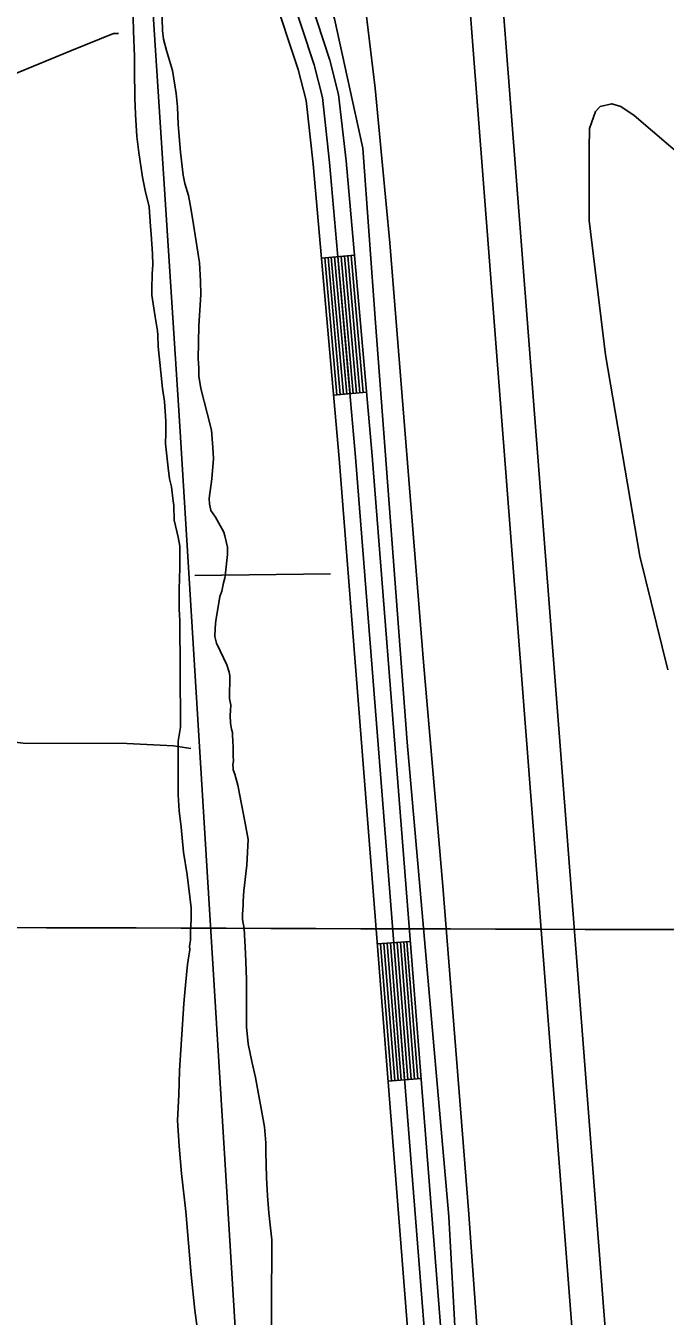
# Model space of a CAD drawing. Extents: x 3161665 to 3199565, y 885729 to 911164.
# Drawn here: x 3173121 to 3173702, y 902946 to 904118 of the extents above; entities that cross this region are included whole.
import ezdxf

# ---------------------------------------------------------------- set-up
doc = ezdxf.new("R2010")
doc.units = 0
for name, color, linetype in [('V-GRID-MAJR', 7, 'Continuous'), ('V-LEVE-TOET', 7, 'Continuous'), ('V-ROAD-CNTR', 7, 'Continuous'), ('V-SITE-VEGE', 7, 'Continuous'), ('V-SURV-LINE', 7, 'Continuous'), ('V-TOPO-SHOR', 7, 'Continuous')]:
    doc.layers.add(name, color=color, linetype=linetype)

msp = doc.modelspace()

# ---------------------------------------------------------------- linework, layer by layer
at = {"layer": 'V-GRID-MAJR'}
msp.add_spline([(3165916.244, 903320.984), (3171139.73, 903304.649), (3176363.22, 903289.0750000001), (3181586.7120000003, 903274.26), (3186810.2060000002, 903260.204), (3192033.702, 903246.909), (3197257.2, 903234.373), (3197257.201, 903234.373)], degree=3, dxfattribs=at)
at = {"layer": 'V-LEVE-TOET'}
for points in [[(3173482.149000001, 903539.7539999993), (3173451.404000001, 903920.4019999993), (3173438.016000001, 904060.9719999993), (3173429.628000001, 904131.2679999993), (3173417.7490000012, 904184.4199999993), (3173402.875000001, 904236.7909999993), (3173396.217000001, 904259.5789999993), (3173393.855000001, 904268.1399999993)], [(3174443.193000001, 903373.5899999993), (3174350.947000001, 903473.2909999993), (3174285.571000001, 903523.7469999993), (3174264.513000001, 903541.2269999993), (3174245.451000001, 903558.2969999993), (3174212.885000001, 903588.0129999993), (3174192.027000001, 903605.0939999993), (3174163.017000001, 903628.0069999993), (3174031.486000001, 903732.9129999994), (3173885.236000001, 903846.8849999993), (3173738.102000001, 903981.0179999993), (3173673.549000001, 904036.2589999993), (3173661.420000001, 904044.3099999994), (3173653.050000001, 904046.7509999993), (3173642.6610000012, 904044.4139999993), (3173638.245000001, 904039.8469999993), (3173632.771000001, 904024.3109999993), (3173632.468000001, 904005.9549999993), (3173632.505000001, 903940.8939999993), (3173647.392000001, 903818.8719999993), (3173678.505000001, 903636.0919999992), (3173703.921000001, 903532.7969999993)], [(3173810.109000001, 900089.9389999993), (3173807.068000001, 900106.1099999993), (3173803.799000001, 900121.3559999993), (3173745.417000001, 900394.8479999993), (3173728.804000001, 900487.9429999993), (3173714.826000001, 900641.8239999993), (3173698.414000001, 900852.0879999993), (3173677.094000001, 901087.3009999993), (3173656.677000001, 901331.2959999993), (3173640.891000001, 901571.6039999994), (3173616.420000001, 901872.6719999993), (3173591.760000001, 902154.5589999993), (3173567.767000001, 902447.5399999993), (3173544.4650000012, 902742.6009999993), (3173523.000000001, 903042.2889999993), (3173499.700000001, 903336.4269999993), (3173482.149000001, 903539.7539999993)]]:
    msp.add_lwpolyline(points, dxfattribs=at)
at = {"layer": 'V-ROAD-CNTR'}
for p, q in [((3173419.165124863, 903909.2801537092), (3173389.282184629, 903906.6411589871)), ((3173430.164102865, 903784.765402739), (3173400.281162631, 903782.125408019)), ((3173469.985023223, 903286.2153998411), (3173440.077083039, 903283.8594045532)), ((3173479.8000035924, 903161.6016490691), (3173449.893063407, 903159.2456537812))]:
    msp.add_line(p, q, dxfattribs=at)
for points in [[(3172853.2062567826, 905001.6929688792), (3173046.461870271, 904688.442595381), (3173258.3144465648, 904349.8282726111), (3173288.5013861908, 904294.0283842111), (3173309.308344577, 904249.090474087), (3173329.038305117, 904198.502575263), (3173344.940273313, 904148.462675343), (3173368.108226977, 904077.8528165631), (3173375.3352125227, 904049.727872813), (3173381.742199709, 903991.9929882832), (3173405.368152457, 903724.5355231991), (3173488.1789868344, 902673.1576259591), (3173551.135860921, 901883.4322054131), (3173612.7117377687, 901141.7466887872), (3173647.2756686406, 900709.2765537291), (3173660.7326417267, 900554.6898629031), (3173673.124616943, 900440.989090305), (3173684.007595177, 900366.0022402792), (3173700.1205629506, 900277.9454163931), (3173752.2004587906, 900039.715892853), (3173895.0611730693, 899436.400099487), (3174111.986739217, 898516.9829383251), (3174353.000257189, 897519.7869327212), (3174626.4887102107, 896381.121210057)], [(3172866.0942310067, 905009.3709535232), (3173059.202844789, 904696.3585795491), (3173271.2824206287, 904357.3822575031), (3173301.916359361, 904300.754370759), (3173323.1143169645, 904254.9724623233), (3173343.188276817, 904203.5045652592), (3173359.2142447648, 904153.0726661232), (3173382.514198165, 904082.061808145), (3173390.1271829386, 904052.4348673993), (3173396.669169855, 903993.4799853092), (3173420.3161225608, 903725.7845207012), (3173503.131956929, 902674.3426235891), (3173566.0868310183, 901884.649202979), (3173627.661707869, 901142.9646863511), (3173662.223638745, 900710.524551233), (3173675.661611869, 900556.152859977), (3173688.0075871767, 900442.8790865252), (3173698.812565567, 900368.4302354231), (3173714.8295335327, 900280.8984104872), (3173766.826429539, 900043.045886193), (3173909.659143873, 899439.8500925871), (3174126.576710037, 898520.4669313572), (3174367.583228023, 897523.2999256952), (3174641.095680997, 896384.5342032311)], [(3173330.708301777, 904274.2704237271), (3173336.920289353, 904260.8544505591), (3173357.3382485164, 904208.5065552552), (3173373.4882162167, 904157.682656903), (3173396.9201693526, 904086.2707997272), (3173404.9191533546, 904055.1418619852), (3173411.596140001, 903994.9669823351), (3173435.2640926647, 903727.0335182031), (3173518.084927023, 902675.5276212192), (3173581.037801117, 901885.8662005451), (3173642.611677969, 901144.1826839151), (3173677.1716088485, 900711.7725487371), (3173690.590582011, 900557.6158570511), (3173702.8905574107, 900444.7690827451), (3173713.617535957, 900370.8582305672), (3173729.538504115, 900283.8514045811), (3173781.4524002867, 900046.3758795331), (3173924.2571146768, 899443.3000856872), (3174141.1666808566, 898523.9509243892), (3174382.166198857, 897526.812918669), (3174655.702651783, 896387.9471964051), (3174851.858259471, 895524.4499234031), (3174955.193052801, 895029.6089130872)], [(3173392.270178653, 903906.9051584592), (3173403.269156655, 903782.390407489)], [(3173395.2581726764, 903907.1691579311), (3173406.257150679, 903782.6544069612)], [(3173398.246166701, 903907.433157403), (3173409.245144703, 903782.9184064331)], [(3173401.235160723, 903907.6971568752), (3173412.234138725, 903783.182405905)], [(3173404.223154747, 903907.9611563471), (3173415.2221327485, 903783.4464053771)], [(3173407.211148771, 903908.2251558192), (3173418.210126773, 903783.710404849)], [(3173410.200142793, 903908.4891552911), (3173421.199120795, 903783.9744043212)], [(3173413.188136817, 903908.7531547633), (3173424.1871148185, 903784.2384037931)], [(3173416.176130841, 903909.0171542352), (3173427.175108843, 903784.502403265)], [(3173443.068077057, 903284.0964040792), (3173452.8830574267, 903159.4826533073)], [(3173446.0590710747, 903284.331403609), (3173455.874051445, 903159.717652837)], [(3173449.0500650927, 903284.5674031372), (3173458.8650454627, 903159.9536523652)], [(3173452.0400591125, 903284.8024026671), (3173461.8550394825, 903160.188651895)], [(3173455.0310531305, 903285.0384021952), (3173464.8460335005, 903160.4246514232)], [(3173458.0220471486, 903285.2744017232), (3173467.837027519, 903160.6606509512)], [(3173461.0120411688, 903285.5094012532), (3173470.8270215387, 903160.895650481)], [(3173464.003035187, 903285.7454007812), (3173473.818015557, 903161.1316500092)], [(3173466.994029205, 903285.9804003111), (3173476.809009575, 903161.366649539)]]:
    msp.add_lwpolyline(points, dxfattribs=at)
at = {"layer": 'V-SITE-VEGE'}
for points in [[(3173247.976000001, 903758.5519999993), (3173246.647000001, 903776.3879999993), (3173244.933000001, 903788.1639999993), (3173243.233000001, 903803.1499999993), (3173240.868000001, 903826.3389999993), (3173240.569000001, 903836.6819999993), (3173240.233000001, 903840.6059999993), (3173238.164000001, 903853.4549999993), (3173235.066000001, 903873.0829999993), (3173235.119000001, 903882.7079999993), (3173235.506000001, 903888.0559999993), (3173235.529000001, 903892.3359999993), (3173235.932000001, 903900.5319999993), (3173235.631000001, 903910.5179999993), (3173234.662000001, 903928.3519999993), (3173233.986000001, 903935.4869999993), (3173232.659000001, 903953.3229999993), (3173229.176000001, 903967.9599999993), (3173226.747000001, 903980.0989999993), (3173223.306000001, 904002.5799999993), (3173221.606000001, 904017.2089999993), (3173220.292000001, 904037.1849999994), (3173219.659000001, 904051.8079999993), (3173219.446000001, 904077.4809999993), (3173219.511000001, 904089.6029999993), (3173218.571000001, 904112.7869999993), (3173217.996000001, 904137.3909999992)], [(3173244.366000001, 904134.3909999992), (3173244.962000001, 904113.3519999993), (3173245.631000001, 904105.5039999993), (3173248.427000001, 904095.1469999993), (3173254.028000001, 904076.9319999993), (3173257.123000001, 904056.2329999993), (3173258.483000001, 904044.1029999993), (3173259.105000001, 904028.0549999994), (3173261.104000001, 904002.7269999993), (3173263.484000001, 903982.0319999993), (3173265.229000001, 903974.5339999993), (3173268.372000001, 903963.4629999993), (3173270.109000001, 903955.2529999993), (3173272.526000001, 903940.9779999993), (3173277.691000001, 903908.1439999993), (3173278.375000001, 903902.7909999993), (3173279.350000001, 903885.6719999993), (3173279.638000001, 903873.5459999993), (3173277.697000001, 903845.0329999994), (3173277.175000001, 903815.0829999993), (3173277.8400000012, 903806.8789999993), (3173277.799000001, 903799.3919999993), (3173279.522000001, 903788.3279999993), (3173285.457000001, 903765.8309999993), (3173289.295000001, 903750.4789999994), (3173290.632000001, 903734.7809999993), (3173291.292000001, 903724.7949999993), (3173289.762000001, 903706.2629999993), (3173287.167000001, 903688.4469999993), (3173287.495000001, 903683.4539999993)], [(3173276.292000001, 902935.4179999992), (3173274.250000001, 902951.4309999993), (3173270.842000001, 902983.4599999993), (3173266.044000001, 903040.8469999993), (3173261.962000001, 903075.5439999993), (3173259.906000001, 903100.2349999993), (3173258.5190000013, 903123.5879999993), (3173259.802000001, 903146.9539999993), (3173260.420000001, 903168.9799999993), (3173264.291000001, 903229.7239999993), (3173265.587000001, 903246.4129999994), (3173267.547000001, 903265.1049999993), (3173268.864000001, 903273.1169999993), (3173269.523000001, 903278.4579999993), (3173269.513000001, 903281.7939999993), (3173270.169000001, 903287.1359999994), (3173270.146000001, 903296.4789999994), (3173270.795000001, 903305.8259999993), (3173270.771000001, 903316.5039999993), (3173267.369000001, 903346.5299999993), (3173263.986000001, 903367.2119999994), (3173261.931000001, 903389.8999999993), (3173259.898000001, 903404.5779999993), (3173259.197000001, 903419.2619999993), (3173259.089000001, 903467.9819999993), (3173261.063000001, 903480.6669999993), (3173261.057000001, 903483.3379999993), (3173260.522000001, 903578.4189999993), (3173260.185000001, 903581.6299999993), (3173259.869000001, 903589.1169999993), (3173259.963000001, 903605.8759999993), (3173260.4280000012, 903625.4859999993), (3173260.539000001, 903645.0949999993), (3173259.158000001, 903653.3039999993), (3173255.321000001, 903668.6569999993), (3173255.038000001, 903681.8529999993), (3173254.360000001, 903688.2729999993), (3173252.994000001, 903698.9759999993), (3173251.251000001, 903706.1189999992), (3173249.881000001, 903716.1119999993), (3173247.505000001, 903737.8759999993), (3173247.917000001, 903747.8559999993), (3173247.976000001, 903758.5519999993)], [(3173287.495000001, 903683.4539999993), (3173288.887000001, 903677.3839999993), (3173293.133000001, 903671.2989999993), (3173300.544000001, 903657.7089999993), (3173301.595000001, 903654.4939999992), (3173304.034000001, 903644.1409999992), (3173303.995000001, 903637.3659999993), (3173302.121000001, 903620.9739999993), (3173301.380000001, 903615.9889999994), (3173300.288000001, 903611.7149999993), (3173298.820000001, 903604.2339999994), (3173297.010000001, 903599.2529999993), (3173295.908000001, 903593.5529999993), (3173293.321000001, 903577.5209999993), (3173292.572000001, 903570.7529999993), (3173292.529000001, 903562.9049999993), (3173293.221000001, 903559.3369999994), (3173293.919000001, 903556.8389999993), (3173297.092000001, 903550.0459999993), (3173303.438000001, 903537.1739999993), (3173305.542000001, 903530.7429999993), (3173305.877000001, 903527.1779999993), (3173305.765000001, 903506.8529999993), (3173306.801000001, 903500.7869999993), (3173306.772000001, 903495.7939999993), (3173306.391000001, 903491.1609999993), (3173306.711000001, 903484.3849999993), (3173307.395000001, 903479.0309999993), (3173308.446000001, 903475.8179999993), (3173308.431000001, 903473.3209999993), (3173309.085000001, 903462.6179999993), (3173309.058000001, 903457.6299999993), (3173309.038000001, 903454.0639999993), (3173309.373000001, 903450.4959999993), (3173308.636000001, 903446.2199999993), (3173308.980000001, 903444.0799999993), (3173308.970000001, 903441.9399999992), (3173310.645000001, 903438.1239999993), (3173313.336000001, 903428.1159999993), (3173320.086000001, 903393.4269999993), (3173322.790000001, 903378.7509999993), (3173321.508000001, 903355.3869999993), (3173318.888000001, 903332.0219999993), (3173318.241000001, 903322.6769999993), (3173318.2490000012, 903319.3379999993), (3173317.600000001, 903310.6609999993), (3173317.612000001, 903305.9889999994), (3173318.962000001, 903297.9839999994), (3173320.351000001, 903275.2939999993), (3173321.070000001, 903251.9389999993), (3173321.166000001, 903208.5539999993), (3173322.534000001, 903193.2059999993), (3173325.907000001, 903177.1949999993), (3173329.276000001, 903162.5209999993), (3173337.386000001, 903117.8189999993), (3173338.752000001, 903103.1389999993), (3173338.770000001, 903095.1309999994), (3173339.489000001, 903071.7739999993), (3173340.194000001, 903055.0889999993), (3173341.564000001, 903039.7409999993), (3173344.288000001, 903015.0529999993), (3173343.755000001, 902953.6489999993), (3173343.796000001, 902935.6269999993)]]:
    msp.add_lwpolyline(points, dxfattribs=at)
at = {"layer": 'V-SURV-LINE'}
for points in [[(3173669.531794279, 902254.8779914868), (3173521.3300673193, 904170.5716630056)], [(3173551.241177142, 904172.8793779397), (3173699.442982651, 902257.1846910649)]]:
    msp.add_lwpolyline(points, dxfattribs=at)
at = {"layer": 'V-TOPO-SHOR'}
msp.add_line((3173397.3766972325, 903619.9554503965), (3173274.1405700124, 903618.5382165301), dxfattribs=at)
for points in [[(3173437.7905095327, 901269.9987711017), (3173329.1497127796, 902639.8263181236), (3173259.99556996, 903763.5847707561), (3173225.3545389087, 904296.3667596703)], [(3173363.295526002, 904242.9479189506), (3173401.016515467, 904123.8522998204), (3173426.9244085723, 904006.4707709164), (3173438.3924094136, 903847.7619582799), (3173467.0976632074, 903467.0270219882), (3173504.97808534, 903036.472275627), (3173511.474507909, 902919.977477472), (3173557.550600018, 902377.988568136), (3173597.7646724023, 901857.1140874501), (3173629.864710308, 901484.8123062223), (3173641.3401325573, 901329.4797241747), (3173643.7962360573, 901294.8677945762), (3173678.318981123, 900872.761046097), (3173690.766480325, 900775.6665863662), (3173712.8751225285, 900465.8473352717), (3173740.4043382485, 900318.0760203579), (3173758.7732284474, 900226.8769766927), (3173778.811680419, 900127.2336458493), (3173796.5053500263, 900112.8457034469), (3173810.8376318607, 900105.2176436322), (3173815.894556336, 900101.8302809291)], [(3172611.139509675, 903872.4475162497), (3172718.644342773, 903903.5468440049), (3172902.3677222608, 903988.1968694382), (3173162.240768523, 904095.0621061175), (3173200.3254418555, 904110.6462098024), (3173204.8019399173, 904110.6363698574)], [(3172663.981731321, 903473.9211094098), (3172816.2023453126, 903482.539547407), (3172930.3678058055, 903489.0033759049), (3173026.587914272, 903477.600571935), (3173118.3315246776, 903466.2076079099), (3173212.3379839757, 903466.0009690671), (3173254.8597955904, 903463.6692405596), (3173270.522618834, 903461.3965517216)]]:
    msp.add_lwpolyline(points, dxfattribs=at)

doc.saveas('drawing.dxf')
